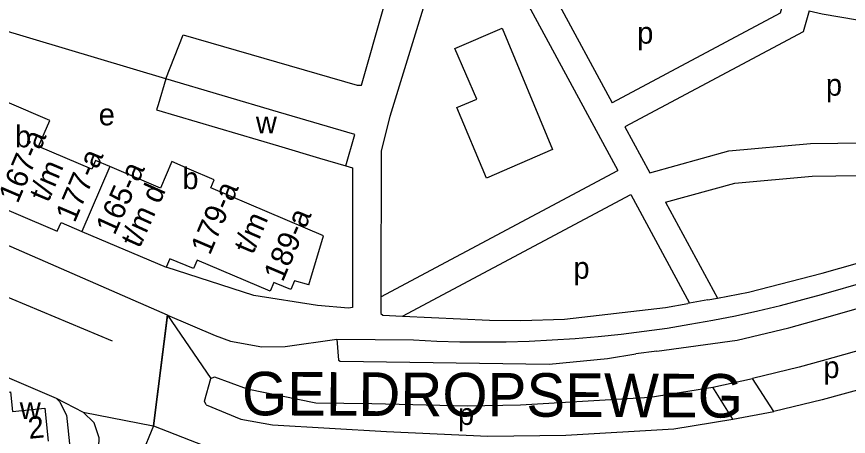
# Model space of a CAD drawing. Extents: x 161141 to 163125, y 381621 to 383200.
# Drawn here: x 162451.8 to 162604.8, y 382505.7 to 382582.8 of the extents above; entities that cross this region are included whole.
import ezdxf

# ---------------------------------------------------------------- set-up
doc = ezdxf.new("R2010")
doc.units = 0
for name, color, linetype in [('BLT_Basislijn', 7, 'Continuous'), ('BLT_Bebouwing', 7, 'Continuous'), ('BLT_Centroide', 7, 'Continuous'), ('BLT_Huisnummer', 7, 'Continuous'), ('BLT_Huisnummer_reeks', 7, 'Continuous'), ('BLT_Onderverdeling_panden', 7, 'Continuous'), ('BLT_Straatnaam_hoofdweg', 7, 'Continuous'), ('BLT_Vlakafsluiter', 7, 'Continuous')]:
    doc.layers.add(name, color=color, linetype=linetype)

msp = doc.modelspace()

# ---------------------------------------------------------------- linework, layer by layer
at = {"layer": 'BLT_Basislijn'}
for p, q in [((162542.19, 382591.88), (162562.4, 382554.5)), ((162549.08, 382589.65), (162561.35, 382566.96)), ((162479.27, 382571.4), (162442.04, 382582.52)), ((162563.73, 382562.56), (162568.28, 382554.13)), ((162393.09, 382555.06), (162469.44, 382523.2)), ((162518.83, 382531.32), (162562.4, 382554.5)), ((162522.83, 382527.78), (162564.78, 382550.1)), ((162564.78, 382550.1), (162575.57, 382530.15)), ((162571.21, 382548.72), (162580.75, 382531.08)), ((162599.86, 382531.77), (162663.12, 382549.65)), ((162575.57, 382530.15), (162575.31, 382530.1)), ((162578.96, 382530.74), (162575.57, 382530.15)), ((162578.96, 382530.74), (162580.75, 382531.08)), ((162510.73, 382523.54), (162524.86, 382523.39)), ((162569.6, 382521.35), (162565.75, 382520.85)), ((162579.92, 382514.69), (162587.2, 382516.33)), ((162591.1, 382510.21), (162587.2, 382516.33)), ((162583.6, 382508.81), (162579.92, 382514.69)), ((162459.1, 382512.7), (162464.09, 382510.14)), ((162583.6, 382508.81), (162591.1, 382510.21)), ((162477.01, 382507.58), (162474, 382500.34))]:
    msp.add_line(p, q, dxfattribs=at)
for points in [[(162530.07, 382595.58), (162520.46, 382564.47), (162518.86, 382558.16), (162518.83, 382531.32)], [(162479.27, 382571.4), (162482.46, 382579.44), (162514.49, 382570.22), (162515.29, 382570.19), (162519.4, 382584.61)], [(162592.73, 382584.95), (162592.29, 382583.42), (162561.35, 382566.96)], [(162597.61, 382583.85), (162596.51, 382580), (162563.73, 382562.56)], [(162597.61, 382583.85), (162600, 382583.3), (162622.38, 382579.54)], [(162568.28, 382554.13), (162582.85, 382558.12), (162597.85, 382559.48), (162612.92, 382559.69), (162623.09, 382559.83), (162630.26, 382562.8), (162635.17, 382565.88)], [(162403.46, 382561.19), (162479.51, 382527.99)], [(162571.21, 382548.72), (162583.92, 382552.2), (162598.17, 382553.48), (162624.32, 382553.84), (162633.02, 382557.45), (162638.1, 382560.64)], [(162512.37, 382555.39), (162513.6, 382555.05), (162513.6, 382529.33), (162512.87, 382529.2), (162507.16, 382529.71), (162495.49, 382531.54), (162479.35, 382536.74)], [(162569.6, 382521.35), (162584.37, 382523.33), (162593.88, 382525.6), (162600, 382527.33), (162655.99, 382543.26), (162670.43, 382546.76), (162685.89, 382549.55), (162702.06, 382551.54), (162713.15, 382552.1), (162724.94, 382551.95), (162732.15, 382551.34), (162744.93, 382549.87), (162759.21, 382547.56), (162777.1, 382543.36)], [(162580.75, 382531.08), (162586.44, 382532.18), (162600, 382535.69), (162631.61, 382544.61), (162642.4, 382547.66), (162644.95, 382548.4)], [(162699.99, 382541.78), (162699.63, 382543.53), (162697.94, 382543.73), (162688.35, 382542.7), (162674.74, 382540.39), (162665.2, 382537.87), (162600, 382519.58), (162595.77, 382518.39), (162587.2, 382516.33)], [(162700.03, 382541.58), (162699.75, 382540.19), (162694.25, 382539), (162681.18, 382536.96), (162662.32, 382532.28), (162656.05, 382530.52), (162644.42, 382526.8), (162608.27, 382514.65), (162600, 382512.39), (162591.1, 382510.21)], [(162402.46, 382536.94), (162459.1, 382512.7)], [(162524.86, 382523.39), (162529.11, 382523.19), (162533.36, 382523.07), (162537.61, 382523.03), (162541.86, 382523.07), (162546.11, 382523.19), (162550.36, 382523.39), (162554.6, 382523.67), (162558.83, 382524.03), (162563.06, 382524.47), (162567.28, 382524.98), (162571.49, 382525.58), (162575.69, 382526.26), (162579.87, 382527.01), (162584.04, 382527.85), (162588.19, 382528.76), (162592.33, 382529.75), (162596.44, 382530.82), (162599.86, 382531.77)], [(162518.83, 382531.32), (162518.83, 382528.24), (162519.21, 382527.95), (162522.83, 382527.78)], [(162522.83, 382527.78), (162538.83, 382527.03), (162544.58, 382526.96), (162552.63, 382527.19), (162571.17, 382529.36), (162575.31, 382530.1)], [(162479.51, 382527.99), (162479.56, 382527.97)], [(162479.56, 382527.97), (162488.36, 382524.21), (162491.19, 382523.17), (162496.93, 382522.14), (162501.24, 382522.2), (162510.73, 382523.54)], [(162510.73, 382523.54), (162511.05, 382519.67), (162511.37, 382519.46), (162549.78, 382518.95), (162560.52, 382519.98), (162565.75, 382520.85)], [(162486.67, 382511.49), (162486.37, 382512.14), (162487.54, 382516.3)], [(162487.54, 382516.3), (162488.22, 382516.6), (162494.27, 382514.4), (162506.84, 382511.81), (162517.2, 382511.7)], [(162517.2, 382511.7), (162534.73, 382511.3), (162544.52, 382511.46), (162568.36, 382512.9), (162579.92, 382514.69)], [(162459.1, 382512.7), (162459.74, 382512.06), (162461.04, 382509.55), (162463.61, 382484.98)], [(162467.57, 382475.5), (162467.3, 382482.45), (162466.81, 382500.29), (162467, 382505.38), (162466.11, 382508.14), (162464.09, 382510.14)], [(162486.67, 382511.49), (162493.06, 382508.84), (162498.89, 382507.79), (162519.84, 382506.59)], [(162519.84, 382506.59), (162538.53, 382505.72), (162552.87, 382505.86), (162572.73, 382507.07), (162583.6, 382508.81)]]:
    msp.add_lwpolyline(points, dxfattribs=at)
msp.add_lwpolyline([(162532.45, 382576.93), (162541.14, 382580.67), (162550.43, 382558.38), (162538.24, 382553.13), (162532.82, 382566.09), (162536.46, 382567.66)], close=True, dxfattribs=at)
at = {"layer": 'BLT_Bebouwing'}
msp.add_line((162463.86, 382543.34), (162479.35, 382536.74), dxfattribs=at)
for points in [[(162479.27, 382571.4), (162477.86, 382566.6), (162477.59, 382565.68), (162500, 382559.04), (162507.57, 382556.8), (162512.37, 382555.39)], [(162512.37, 382555.39), (162514.06, 382561.12), (162500, 382565.27), (162479.27, 382571.4)], [(162468.97, 382555.27), (162466.36, 382556.39), (162465.68, 382554.77), (162455.89, 382558.94), (162457.94, 382563.75), (162450.1, 382567.09), (162448.08, 382562.36), (162433.49, 382568.57)], [(162428.38, 382556.58), (162459.28, 382543.39), (162460, 382544.99), (162463.86, 382543.34)], [(162505.6, 382533.5), (162508.28, 382542.51), (162487.56, 382551.36), (162488.19, 382552.84), (162483.59, 382554.8), (162480.36, 382556.17), (162478.29, 382551.31), (162468.97, 382555.27)], [(162505.6, 382533.5), (162502.94, 382534.26), (162502.25, 382532.65), (162499.56, 382533.78), (162499.12, 382533.97), (162498.48, 382532.34), (162485.06, 382538.07), (162484.37, 382536.49), (162480.04, 382538.32), (162479.35, 382536.74)], [(162448.06, 382503.87), (162447.12, 382513.46), (162450.72, 382513.83), (162451.1, 382510.26), (162457.05, 382510.88), (162457.66, 382504.78)]]:
    msp.add_lwpolyline(points, dxfattribs=at)
at = {"layer": 'BLT_Onderverdeling_panden'}
msp.add_line((162468.97, 382555.27), (162463.86, 382543.34), dxfattribs=at)
at = {"layer": 'BLT_Vlakafsluiter'}
for p, q in [((162479.51, 382527.99), (162476.96, 382507.59)), ((162479.56, 382527.97), (162477.01, 382507.58)), ((162479.56, 382527.97), (162487.54, 382516.3)), ((162464.09, 382510.14), (162476.96, 382507.59)), ((162476.96, 382507.59), (162477.01, 382507.58)), ((162477.01, 382507.58), (162486.25, 382503.97))]:
    msp.add_line(p, q, dxfattribs=at)

# ---------------------------------------------------------------- texts
at = {"layer": 'BLT_Centroide'}
for s, p in [('p', (162565.98, 382577.84)), ('p', (162600.69, 382568.28)), ('e', (162466.93, 382562.83)), ('w', (162495.84, 382561.38)), ('b', (162451.54, 382558.79)), ('b', (162482.33, 382551.11)), ('p', (162554.25, 382534.64)), ('p', (162600.22, 382516.38)), ('w', (162452.41, 382508.84)), ('p', (162533.01, 382507.77))]:
    msp.add_text(s, height=4, dxfattribs=at).set_placement(p)
at = {"layer": 'BLT_Huisnummer'}
msp.add_text('2', height=4, rotation=5.7892, dxfattribs=at).set_placement((162454.12, 382505.2))
at = {"layer": 'BLT_Huisnummer_reeks'}
for s, rotation, p in [('167-a', 66.9271, (162452.03, 382548.32)), ('177-a', 66.9402, (162462.52, 382544.78)), ('t/m', 66.9352, (162457.65, 382548.51)), ('165-a', 65.6493, (162469.85, 382542.49)), ('t/m d', 65.6493, (162474.44, 382540.1)), ('179-a', 66.9352, (162487.38, 382538.82)), ('189-a', 66.9266, (162500.78, 382533.89)), ('t/m', 66.9339, (162495.28, 382538.92))]:
    msp.add_text(s, height=4, rotation=rotation, dxfattribs=at).set_placement(p)
at = {"layer": 'BLT_Straatnaam_hoofdweg'}
msp.add_text('GELDROPSEWEG', height=8, rotation=359.7229, dxfattribs=at).set_placement((162493.27, 382509.55))

doc.saveas('drawing.dxf')
